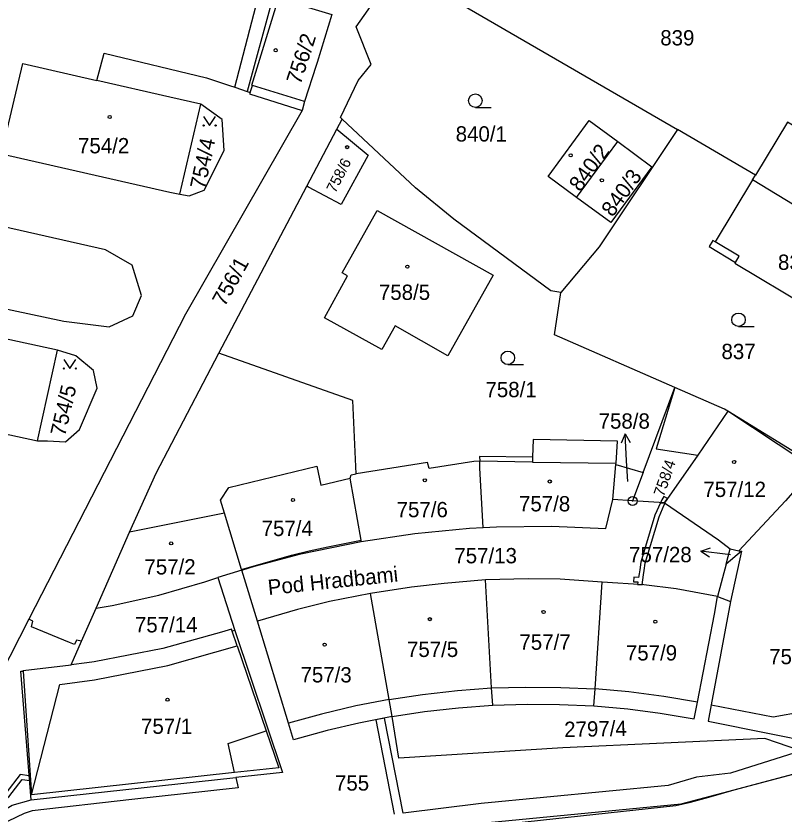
# Model space of a CAD drawing. Extents: x -644096 to -634268, y -1141430 to -1133463.
# Drawn here: x -639392.1 to -639306.8, y -1138128.6 to -1138039.9 of the extents above; entities that cross this region are included whole.
import ezdxf

# ---------------------------------------------------------------- set-up
doc = ezdxf.new("R2010")
doc.units = 0
for name, color, linetype in [('_CIVIL_CONSTRUCTION', 7, 'Continuous'), ('B_Hranice _3D', 7, 'Continuous'), ('M_Svah_Nasyp', 7, 'Continuous'), ('M_Svah_Zarez', 7, 'Continuous'), ('spodek_zarez', 7, 'Continuous'), ('svrsek_osa_sjezdy', 7, 'Continuous'), ('svrsek_osa_terminal_VRT', 7, 'Continuous'), ('svrsek_osa_VRT', 7, 'Continuous'), ('svrsek_popisy_VRT', 7, 'Continuous'), ('terminal_VRT', 7, 'Continuous')]:
    doc.layers.add(name, color=color, linetype=linetype)

msp = doc.modelspace()

# ---------------------------------------------------------------- linework, layer by layer
at = {"layer": '_CIVIL_CONSTRUCTION'}
for radius in [0.5, 0.0303]:
    msp.add_circle((-639323.6, -1138093.81), radius, dxfattribs=at)
at = {"layer": 'B_Hranice _3D'}
for points in [[(-639320.14, -1138093.32), (-639320.34, -1138093.68), (-639320.51, -1138094), (-639320.06, -1138094.03), (-639319.72, -1138093.55)], [(-639323.05, -1138103.08), (-639322.55, -1138103.11), (-639322.37, -1138102), (-639322.3, -1138101.53), (-639322.19, -1138100.72), (-639320.65, -1138095.56), (-639320.07, -1138094.25), (-639319.98, -1138094.08), (-639320.06, -1138094.03), (-639320.51, -1138094), (-639321.13, -1138095.38), (-639322.67, -1138100.62), (-639322.8, -1138101.45), (-639322.87, -1138101.92), (-639322.93, -1138102.31), (-639323.46, -1138102.28), (-639323.48, -1138102.78), (-639323.01, -1138102.8)]]:
    msp.add_lwpolyline(points, close=True, dxfattribs=at)
for points in [[(-639304.88, -1138121.58), (-639312.7, -1138124.05), (-639316.51, -1138124.51), (-639319.65, -1138125.44), (-639340.43, -1138127.44), (-639349.07, -1138128.5), (-639351.16, -1138117.93), (-639352.14, -1138118.12), (-639350.07, -1138128.62)], [(-639397.49, -1138135.14), (-639318.2, -1138127.46), (-639312.3, -1138125.89), (-639301.03, -1138122.89)], [(-639400.93, -1138131.91), (-639394.28, -1138127.51), (-639392.9, -1138126.67), (-639391.4, -1138124.76), (-639390.58, -1138124.88), (-639390.62, -1138124.37), (-639391.62, -1138124.22), (-639393.24, -1138126.29), (-639394.54, -1138127.09), (-639401.19, -1138131.49)]]:
    msp.add_lwpolyline(points, dxfattribs=at)
at = {"layer": 'M_Svah_Nasyp'}
for p, q in [((-639360.03, -1138049.41), (-639365.83, -1138047.64)), ((-639311.76, -1138066.61), (-639314.43, -1138065.01)), ((-639312.17, -1138067.3), (-639311.76, -1138066.61)), ((-639313.03, -1138083.83), (-639316.36, -1138088.7)), ((-639303.78, -1138089.95), (-639313.03, -1138083.83)), ((-639334.71, -1138088.93), (-639334.72, -1138089.48)), ((-639334.72, -1138089.48), (-639340.57, -1138089.4)), ((-639334.72, -1138089.48), (-639325.43, -1138089.62)), ((-639359.52, -1138099.35), (-639357.44, -1138098.91)), ((-639357.44, -1138098.91), (-639353.75, -1138098.18)), ((-639367.03, -1138101.44), (-639361.48, -1138099.82)), ((-639361.48, -1138099.82), (-639359.52, -1138099.35)), ((-639311.48, -1138099.37), (-639312.73, -1138104.97)), ((-639367.53, -1138109.9), (-639368.09, -1138108.26)), ((-639375.22, -1138112.08), (-639367.53, -1138109.9)), ((-639367.53, -1138109.9), (-639364.32, -1138119.35)), ((-639383.37, -1138113.69), (-639375.22, -1138112.08)), ((-639391.31, -1138112.71), (-639390.39, -1138126.45)), ((-639387.22, -1138114.19), (-639383.37, -1138113.69)), ((-639390.39, -1138126.45), (-639387.22, -1138114.19)), ((-639346.95, -1138115.32), (-639343.06, -1138114.88)), ((-639343.06, -1138114.88), (-639339.27, -1138114.59)), ((-639339.27, -1138114.59), (-639335.48, -1138114.48)), ((-639335.48, -1138114.48), (-639331.58, -1138114.52)), ((-639331.58, -1138114.52), (-639327.76, -1138114.68)), ((-639324.03, -1138115), (-639327.76, -1138114.68)), ((-639350.64, -1138115.88), (-639354.34, -1138116.58)), ((-639350.64, -1138115.88), (-639346.95, -1138115.32)), ((-639320.11, -1138115.53), (-639324.03, -1138115)), ((-639316.4, -1138116.18), (-639320.11, -1138115.53)), ((-639354.34, -1138116.58), (-639358.17, -1138117.5)), ((-639314.88, -1138116.46), (-639307.96, -1138117.81)), ((-639358.17, -1138117.5), (-639361.82, -1138118.51)), ((-639307.96, -1138117.81), (-639302.89, -1138116.85)), ((-639368.52, -1138120.75), (-639364.32, -1138119.35)), ((-639364.32, -1138119.35), (-639362.89, -1138123.48)), ((-639367.81, -1138123.99), (-639368.52, -1138120.75)), ((-639362.89, -1138123.48), (-639367.81, -1138123.99)), ((-639367.81, -1138123.99), (-639390.39, -1138126.45))]:
    msp.add_line(p, q, dxfattribs=at)
msp.add_lwpolyline([(-639368.95, -1138095.17), (-639369.37, -1138093.71), (-639368.44, -1138092.31), (-639358.67, -1138089.94), (-639358.22, -1138092.05), (-639354.98, -1138091.27)], dxfattribs=at)
at = {"layer": 'M_Svah_Zarez'}
for centre in [(-639363.247, -1138043.719), (-639381.687, -1138051.139), (-639355.307, -1138054.489), (-639330.467, -1138055.389), (-639327.007, -1138058.169), (-639348.617, -1138067.769), (-639312.317, -1138089.469), (-639346.677, -1138091.509), (-639332.797, -1138091.639), (-639361.327, -1138093.709), (-639374.867, -1138098.519), (-639333.487, -1138106.139), (-639346.117, -1138106.939), (-639321.077, -1138107.229), (-639357.817, -1138109.769), (-639375.267, -1138115.889)]:
    msp.add_circle(centre, 0.175, dxfattribs=at)
at = {"layer": 'spodek_zarez'}
msp.add_circle((-638683.068, -1137056.847), 1378.084, dxfattribs=at)
at = {"layer": 'svrsek_osa_sjezdy'}
for p, q in [((-639341.063, -1138050.07), (-639339.313, -1138050.07)), ((-639311.833, -1138074.42), (-639310.083, -1138074.42)), ((-639337.453, -1138078.65), (-639335.703, -1138078.65))]:
    msp.add_line(p, q, dxfattribs=at)
for points in [[(-639371.26, -1138051.084), (-639370.59, -1138052.09), (-639369.92, -1138051.084)], [(-639386.79, -1138078.074), (-639386.12, -1138079.08), (-639385.45, -1138078.074)]]:
    msp.add_lwpolyline(points, dxfattribs=at)
for centre, radius in [((-639341.063, -1138049.32), 0.75), ((-639371.26, -1138052.09), 0.067), ((-639369.92, -1138052.09), 0.067), ((-639311.833, -1138073.67), 0.75), ((-639337.453, -1138077.9), 0.75), ((-639386.79, -1138079.08), 0.067), ((-639385.45, -1138079.08), 0.067)]:
    msp.add_circle(centre, radius, dxfattribs=at)
at = {"layer": 'svrsek_osa_terminal_VRT'}
msp.add_arc((-642050.261, -1145189.597), 8802.25, 41.4131519, 75.3170489, dxfattribs=at)
at = {"layer": 'svrsek_popisy_VRT'}
for p, q in [((-639324.427, -1138086.353), (-639324.875, -1138087.379)), ((-639324.27, -1138089.35), (-639324.427, -1138086.353)), ((-639324.427, -1138086.353), (-639323.875, -1138087.327)), ((-639324.14, -1138091.65), (-639324.27, -1138089.35)), ((-639315.999, -1138099.394), (-639314.944, -1138099.019)), ((-639313.02, -1138099.76), (-639315.999, -1138099.394)), ((-639315.999, -1138099.394), (-639315.066, -1138100.013)), ((-639312.71, -1138099.8), (-639313.02, -1138099.76))]:
    msp.add_line(p, q, dxfattribs=at)
at = {"layer": 'terminal_VRT'}
for p, q in [((-639361.28, -1138029.39), (-639366.4, -1138048.29)), ((-639367.78, -1138047.83), (-639363.15, -1138029.98)), ((-639367.78, -1138047.83), (-639366.4, -1138048.29)), ((-639366.4, -1138048.29), (-639366.08, -1138048.4)), ((-639373.9, -1138059.73), (-639371.56, -1138049.7)), ((-639356.44, -1138052.48), (-639355.85, -1138051.39)), ((-639359.79, -1138058.84), (-639356.44, -1138052.48)), ((-639309.94, -1138057.59), (-639318.62, -1138052.54)), ((-639329.81, -1138060.08), (-639325.24, -1138053.87)), ((-639310.26, -1138058.12), (-639309.94, -1138057.59)), ((-639369.58, -1138077.39), (-639359.79, -1138058.84)), ((-639387.49, -1138077.06), (-639399.12, -1138074.54)), ((-639389.7, -1138087.12), (-639387.49, -1138077.06)), ((-639322.42, -1138090.63), (-639318.9, -1138081.2)), ((-639409.54, -1138082.82), (-639389.7, -1138087.12)), ((-639325.8, -1138093.64), (-639325.44, -1138089.74)), ((-639325.44, -1138089.74), (-639322.42, -1138090.63)), ((-639322.42, -1138090.63), (-639323.6, -1138093.81)), ((-639323.6, -1138093.81), (-639325.8, -1138093.64)), ((-639320.06, -1138094.03), (-639323.6, -1138093.81)), ((-639383.19, -1138105.73), (-639379.49, -1138097.27)), ((-639313.2, -1138100.84), (-639312.75, -1138099.13)), ((-639312.75, -1138099.13), (-639311.8, -1138099.33)), ((-639367.02, -1138101.48), (-639369.69, -1138102.33)), ((-639365.26, -1138107.16), (-639367.02, -1138101.48)), ((-639313.2, -1138100.84), (-639314.15, -1138104.44)), ((-639369.69, -1138102.33), (-639367.79, -1138108.2)), ((-639384.81, -1138109.4), (-639383.19, -1138105.73)), ((-639385.96, -1138112), (-639384.81, -1138109.4)), ((-639312.3, -1138125.89), (-639301.03, -1138122.89)), ((-639390.41, -1138127.01), (-639367.69, -1138124.54))]:
    msp.add_line(p, q, dxfattribs=at)
for points in [[(-639355.85, -1138051.39), (-639356.06, -1138051.18), (-639354.08, -1138047.09), (-639352.64, -1138045.29), (-639354.31, -1138041.1), (-639351.81, -1138037.57), (-639350.07, -1138035.12), (-639350.44, -1138034.86), (-639350.04, -1138034.28)], [(-639350.04, -1138034.28), (-639349.25, -1138034.74), (-639318.62, -1138052.54)], [(-639366.08, -1138048.4), (-639365.83, -1138047.64), (-639365.91, -1138047.61), (-639362.94, -1138037.92), (-639357.01, -1138039.74), (-639358.65, -1138045.07), (-639358.76, -1138045.43), (-639360.03, -1138049.41), (-639360.31, -1138050.41)], [(-639383.13, -1138047.07), (-639382.31, -1138044.03), (-639370.92, -1138046.77), (-639368.37, -1138047.63), (-639367.78, -1138047.83)], [(-639393.7, -1138055.24), (-639391.34, -1138045.21), (-639383.13, -1138047.07)], [(-639371.56, -1138049.7), (-639375, -1138048.92), (-639383.13, -1138047.07)], [(-639366.08, -1138048.4), (-639366.14, -1138048.58), (-639360.31, -1138050.41)], [(-639373.9, -1138059.73), (-639372.85, -1138059.89), (-639371.18, -1138059.27), (-639368.97, -1138054.85), (-639369.18, -1138051.41), (-639371.56, -1138049.7)], [(-639294.44, -1138052.04), (-639299.13, -1138050.06), (-639301.15, -1138054.86), (-639306.37, -1138051.7), (-639309.94, -1138057.59)], [(-639360.31, -1138050.41), (-639373.27, -1138073.03), (-639390.67, -1138106.95)], [(-639331.57, -1138070.64), (-639332.67, -1138070.47), (-639343.46, -1138062.5), (-639347.72, -1138059.02), (-639355.85, -1138051.39)], [(-639329.81, -1138060.08), (-639332.98, -1138057.74), (-639328.42, -1138051.54), (-639325.24, -1138053.87)], [(-639356.44, -1138052.48), (-639352.97, -1138055.37), (-639355.97, -1138060.87), (-639359.6, -1138058.94), (-639359.79, -1138058.84)], [(-639318.62, -1138052.54), (-639327.31, -1138065.55), (-639331.57, -1138070.64)], [(-639294.44, -1138052.04), (-639297.6, -1138060.09), (-639296.79, -1138060.44), (-639297.7, -1138062.43), (-639299.32, -1138064.78), (-639310.26, -1138058.12)], [(-639325.24, -1138053.87), (-639321.44, -1138056.67), (-639326, -1138062.88), (-639329.81, -1138060.08)], [(-639399.12, -1138074.54), (-639398.32, -1138071.38), (-639386.79, -1138073.84), (-639381.75, -1138074.46), (-639379.13, -1138073.25), (-639378.16, -1138070.97), (-639379.21, -1138067.59), (-639382.17, -1138065.91), (-639395.59, -1138062.85), (-639393.7, -1138055.24)], [(-639393.7, -1138055.24), (-639375, -1138059.48), (-639373.9, -1138059.73)], [(-639310.26, -1138058.12), (-639314.43, -1138065.01), (-639314.69, -1138064.86), (-639315.1, -1138065.54), (-639312.17, -1138067.3), (-639312.22, -1138067.38), (-639304.07, -1138072.27), (-639304, -1138072.15), (-639299.72, -1138074.72), (-639297.61, -1138071.34), (-639296.48, -1138072.05), (-639295.37, -1138070.28), (-639294.42, -1138068.76), (-639286.69, -1138072.55)], [(-639339.1, -1138068.72), (-639344.11, -1138077.67), (-639349.99, -1138074.36), (-639351.46, -1138076.96), (-639357.81, -1138073.44), (-639355.26, -1138068.78), (-639355.86, -1138068.44), (-639351.97, -1138061.51), (-639339.1, -1138068.72)], [(-639318.9, -1138081.2), (-639332.28, -1138075.34), (-639331.57, -1138070.64)], [(-639389.7, -1138087.12), (-639388.59, -1138087.13), (-639386.61, -1138087.22), (-639385.05, -1138085.85), (-639383.08, -1138081.28), (-639383.5, -1138079.3), (-639385.44, -1138077.68), (-639387.49, -1138077.06)], [(-639379.49, -1138097.27), (-639376.52, -1138090.7), (-639369.58, -1138077.39)], [(-639354.29, -1138090.81), (-639354.66, -1138082.65), (-639369.58, -1138077.39)], [(-639318.9, -1138081.2), (-639320.96, -1138088), (-639316.36, -1138088.7), (-639320.06, -1138094.03)], [(-639303.97, -1138089.38), (-639313.03, -1138083.83), (-639313.4, -1138083.6), (-639318.9, -1138081.2)], [(-639325.44, -1138089.74), (-639325.43, -1138089.62), (-639325.28, -1138087.16), (-639334.65, -1138086.98), (-639334.71, -1138088.93), (-639340.62, -1138088.86), (-639340.57, -1138089.4)], [(-639340.57, -1138089.4), (-639341.23, -1138089.42), (-639346.21, -1138090.2), (-639346.37, -1138089.54), (-639354.29, -1138090.81)], [(-639340.2, -1138096.75), (-639340.55, -1138090.16), (-639340.57, -1138089.4)], [(-639353.76, -1138098.3), (-639353.75, -1138098.18), (-639354.98, -1138091.27), (-639354.88, -1138090.9), (-639354.29, -1138090.81)], [(-639305.54, -1138092.56), (-639306.61, -1138093.79), (-639311.8, -1138099.33)], [(-639340.2, -1138096.75), (-639338.7, -1138096.68), (-639332.59, -1138096.6), (-639326.56, -1138096.85), (-639325.8, -1138093.64)], [(-639320.06, -1138094.03), (-639314.04, -1138098.12), (-639312.75, -1138099.13)], [(-639367.02, -1138101.48), (-639367.03, -1138101.44), (-639368.95, -1138095.17), (-639379.49, -1138097.27)], [(-639353.76, -1138098.3), (-639347.79, -1138097.41), (-639341.7, -1138096.84), (-639340.2, -1138096.75)], [(-639367.02, -1138101.48), (-639365.59, -1138101.05), (-639360.44, -1138099.7), (-639353.76, -1138098.3)], [(-639311.8, -1138099.33), (-639311.48, -1138099.37), (-639313.2, -1138100.84)], [(-639383.19, -1138105.73), (-639381.41, -1138105.41), (-639376.22, -1138104.27), (-639371.11, -1138102.81), (-639369.69, -1138102.33)], [(-639339.93, -1138102.58), (-639344.54, -1138102.96), (-639348.16, -1138103.4), (-639352.73, -1138104.08)], [(-639326.97, -1138102.84), (-639331.65, -1138102.51), (-639335.2, -1138102.45), (-639339.93, -1138102.58)], [(-639339.13, -1138116.49), (-639339.27, -1138114.59), (-639339.93, -1138102.58)], [(-639327.89, -1138116.57), (-639327.76, -1138114.68), (-639326.97, -1138102.84)], [(-639314.15, -1138104.44), (-639318.75, -1138103.57), (-639322.36, -1138103.12), (-639326.97, -1138102.84)], [(-639352.73, -1138104.08), (-639357.28, -1138104.97), (-639360.83, -1138105.88), (-639365.26, -1138107.16)], [(-639350.31, -1138117.76), (-639350.64, -1138115.88), (-639352.73, -1138104.08)], [(-639327.89, -1138116.57), (-639324.12, -1138116.92), (-639320.54, -1138117.38), (-639316.75, -1138118.02), (-639316.4, -1138116.18), (-639314.5, -1138106.38), (-639314.15, -1138104.44)], [(-639314.15, -1138104.44), (-639312.73, -1138104.97), (-639314.88, -1138116.46), (-639315.2, -1138118.28), (-639308.38, -1138119.64), (-639303.61, -1138120.62), (-639302.12, -1138120.02), (-639300.27, -1138120.25), (-639299.21, -1138120.47)], [(-639390.67, -1138106.95), (-639397.02, -1138119.33), (-639403.19, -1138124.39), (-639410.47, -1138127.81), (-639444.75, -1138133.17), (-639451.15, -1138132.95), (-639460.51, -1138130.64), (-639473.09, -1138126.94), (-639506.11, -1138115.67), (-639513.12, -1138114.11), (-639515.01, -1138114.33)], [(-639384.81, -1138109.4), (-639385.39, -1138109.26), (-639385.62, -1138109.76), (-639386.16, -1138109.54), (-639390.37, -1138107.81), (-639390.24, -1138107.17), (-639390.67, -1138106.95)], [(-639350.31, -1138117.76), (-639354.02, -1138118.49), (-639357.54, -1138119.32), (-639361.27, -1138120.35), (-639361.82, -1138118.51), (-639365.26, -1138107.16)], [(-639367.79, -1138108.2), (-639368.09, -1138108.26), (-639368.16, -1138108.07), (-639369.26, -1138108.38), (-639375.78, -1138110.2), (-639383.41, -1138111.69), (-639384.22, -1138111.79), (-639385.96, -1138112)], [(-639367.79, -1138108.2), (-639362.48, -1138123.98), (-639367.69, -1138124.54)], [(-639390.41, -1138127.01), (-639391.57, -1138112.73), (-639391.31, -1138112.71), (-639391.31, -1138112.64), (-639385.96, -1138112)], [(-639515.12, -1138115.37), (-639514.5, -1138119.82), (-639512.74, -1138121.84), (-639470.54, -1138133.4), (-639466.3, -1138134.11), (-639460.33, -1138134.51), (-639445.3, -1138135.41), (-639431.93, -1138136.06), (-639429.75, -1138136.04), (-639427.52, -1138135.9), (-639425.12, -1138135.91), (-639417.51, -1138135.83), (-639412.63, -1138135.68), (-639404.02, -1138134.98), (-639400.53, -1138133.03), (-639397.52, -1138130.59), (-639392.54, -1138127.61), (-639390.41, -1138127.01)], [(-639350.31, -1138117.76), (-639346.7, -1138117.2), (-639342.94, -1138116.78), (-639339.13, -1138116.49)], [(-639339.13, -1138116.49), (-639335.32, -1138116.4), (-639331.7, -1138116.41), (-639327.89, -1138116.57)], [(-639301.03, -1138122.89), (-639308.91, -1138120.2), (-639331.33, -1138121.25), (-639349.57, -1138122.37), (-639350.31, -1138117.76)], [(-639367.69, -1138124.54), (-639367.43, -1138125.7), (-639379.22, -1138127), (-639390.31, -1138128.24), (-639391.18, -1138128.53), (-639393.92, -1138129.85), (-639396.4, -1138131.55), (-639400.3, -1138134.71), (-639401.48, -1138135.45)], [(-639397.49, -1138135.14), (-639318.2, -1138127.46), (-639312.3, -1138125.89)], [(-639356.96, -1138131.75), (-639356.28, -1138131.68), (-639344.41, -1138130.42), (-639318.79, -1138127.63), (-639317.16, -1138127.27), (-639315.12, -1138126.72), (-639312.3, -1138125.89)]]:
    msp.add_lwpolyline(points, dxfattribs=at)

# ---------------------------------------------------------------- texts
at = {"layer": 'svrsek_osa_VRT'}
for s, height, rotation, p in [('756/2', 1.7, 72, (-639360.495, -1138047.621)), ('754/4', 1.7, 78, (-639371.124, -1138059.248)), ('840/2', 1.7, 54, (-639329.416, -1138059.539)), ('758/6', 1.19, 63, (-639356.624, -1138059.655)), ('840/3', 1.7, 54, (-639325.826, -1138062.339)), ('756/1', 1.7, 61, (-639368.918, -1138072.296)), ('754/5', 1.7, 77, (-639386.655, -1138086.695)), ('758/4', 1.238, 71, (-639320.129, -1138093.413)), ('2797/4', 1.7, 1, (-639331.182, -1138120.044))]:
    msp.add_text(s, height=height, rotation=rotation, dxfattribs=at).set_placement(p)
for s, p in [('839', (-639320.52, -1138043.185)), ('840/1', (-639343.25, -1138053.865)), ('754/2', (-639385.21, -1138055.175)), ('836', (-639307.44, -1138068.125)), ('758/5', (-639351.78, -1138071.465)), ('837', (-639313.72, -1138078.045)), ('758/1', (-639339.94, -1138082.275)), ('758/8', (-639327.366, -1138085.772)), ('757/12', (-639315.73, -1138093.365)), ('757/8', (-639336.216, -1138094.965)), ('757/6', (-639349.81, -1138095.615)), ('757/4', (-639364.81, -1138097.705)), ('757/13', (-639343.4, -1138100.735)), ('757/28', (-639323.982, -1138100.615)), ('757/2', (-639377.83, -1138101.975)), ('757/14', (-639378.89, -1138108.415)), ('757/7', (-639336.17, -1138110.345)), ('757/5', (-639348.66, -1138111.145)), ('757/9', (-639324.34, -1138111.535)), ('757/10', (-639308.42, -1138111.945)), ('757/3', (-639360.49, -1138113.975)), ('757/1', (-639378.21, -1138119.685)), ('755', (-639356.66, -1138125.995))]:
    msp.add_text(s, height=1.7, dxfattribs=at).set_placement(p)
at = {"layer": 'svrsek_popisy_VRT'}
msp.add_text('Pod Hradbami', height=1.7, rotation=6, dxfattribs=at).set_placement((-639364.033, -1138104.269))

doc.saveas('drawing.dxf')
